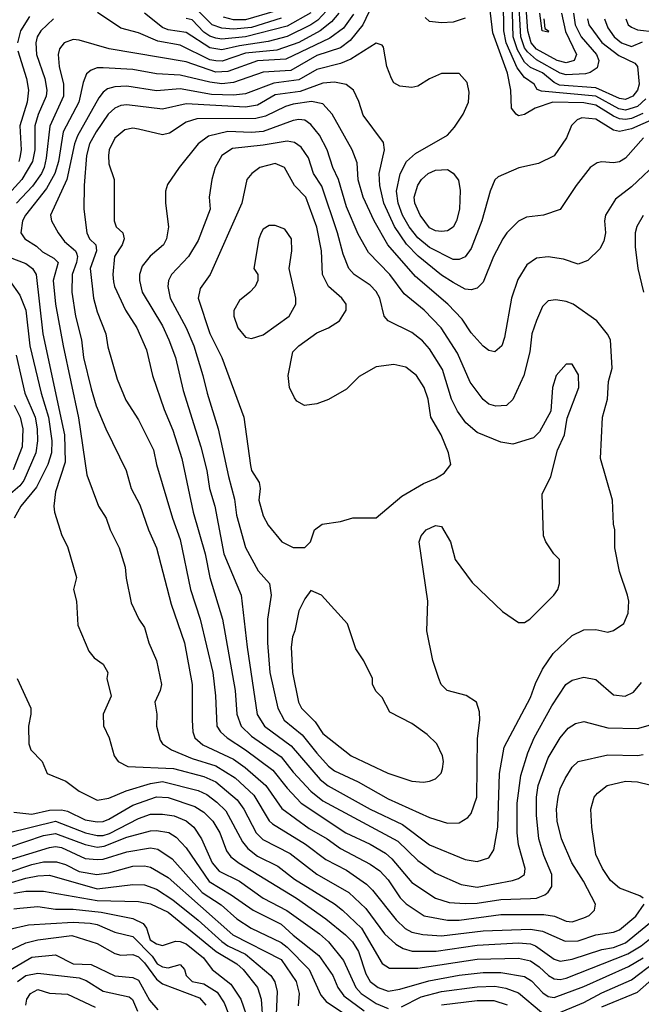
# Model space of a CAD drawing. Header units: inches. Extents: x 1793389 to 1900389, y 320802 to 470796.
# Tile 393 of 656: x 1831309 to 1833403, y 443213 to 446528. Entities that reach past the tile are written whole.
import ezdxf

# ---------------------------------------------------------------- set-up
doc = ezdxf.new("R2010")
doc.units = ezdxf.units.IN
doc.header["$MEASUREMENT"] = 0
doc.layers.add('B8434', color=7, linetype='Continuous')

msp = doc.modelspace()

# ---------------------------------------------------------------- linework, layer by layer
at = {"layer": 'B8434', "color": 2}
for points, elevation in [([(1832518, 446622), (1832464.9, 446510), (1832422.5, 446457.5), (1832390, 446432.4), (1832310, 446407.6), (1832223.2, 446356.8), (1832130, 446350.9), (1832030, 446316.1), (1831990, 446311.7), (1831950, 446316.8), (1831850, 446340.9), (1831770, 446345.4), (1831690, 446359.7), (1831590, 446366), (1831570, 446365.1), (1831550, 446358), (1831534.4, 446345.6), (1831523.4, 446316.6), (1831508.9, 446250), (1831456, 446150), (1831440.2, 446050), (1831428, 446010), (1831400.2, 445959.8), (1831328.8, 445870), (1831318.7, 445850), (1831313.4, 445810), (1831326.8, 445790), (1831365.7, 445765.7), (1831386.6, 445746.6), (1831424.9, 445724.9), (1831439.3, 445710), (1831422.6, 445650), (1831430.3, 445570), (1831455.3, 445430), (1831507.5, 445187.5), (1831535.2, 444995.2), (1831574.8, 444890), (1831600.7, 444850), (1831614, 444810), (1831644, 444750), (1831664.5, 444684.5), (1831667.5, 444647.5), (1831684.5, 444564.5), (1831711, 444510), (1831730, 444482), (1831744, 444430), (1831770.5, 444370.5), (1831786.8, 444290), (1831782.8, 444270), (1831764.9, 444230), (1831770.8, 444190), (1831770.7, 444149.3), (1831782.5, 444102.5), (1831790.8, 444090), (1831821, 444070), (1831890, 444040.3), (1831970, 444016.5), (1832035.1, 443975.1), (1832097.6, 443917.6), (1832150, 443830.6), (1832160.5, 443820.5), (1832272, 443752), (1832341.1, 443701.1), (1832410, 443665.3), (1832477.6, 443617.6), (1832498, 443598), (1832577.5, 443497.5), (1832607.9, 443467.9), (1832630, 443455.8), (1832667.7, 443447.7), (1832730, 443443.6), (1832870, 443460.8), (1833030, 443466.5), (1833070, 443459.5), (1833146.3, 443426.3), (1833190, 443427.4), (1833250, 443447.4), (1833310, 443455.8), (1833330, 443464.4), (1833385.1, 443510), (1833412.7, 443550)], 426), ([(1833174.9, 446550), (1833180.7, 446510), (1833200.8, 446470), (1833251.8, 446410), (1833260.4, 446390), (1833254.2, 446365.8), (1833231, 446350), (1833214.9, 446345.1), (1833150, 446342.2), (1833130, 446347.9), (1833050, 446392.3), (1833019.3, 446419.3), (1833010, 446432.8), (1832997, 446470), (1832989.9, 446610)], 414), ([(1833134.2, 446550), (1833147.7, 446487.7), (1833184.4, 446410), (1833177.3, 446390), (1833150, 446382.7), (1833119.5, 446390), (1833050, 446428.8), (1833031.9, 446450), (1833021, 446490), (1833010.5, 446630)], 410), ([(1833408, 446212), (1833370, 446195.2), (1833350, 446191.4), (1833330, 446193.3), (1833310, 446202.5), (1833250, 446239.8), (1833210, 446248), (1833104.7, 446250), (1833046, 446230), (1833010, 446209), (1832990, 446204), (1832982, 446210), (1832966, 446230), (1832963.6, 446290), (1832952.6, 446347.4), (1832903.3, 446483.3), (1832890, 446598)], 426), ([(1833418.5, 446261.5), (1833390, 446235.5), (1833350, 446223.4), (1833327.7, 446227.7), (1833250, 446270.5), (1833066.5, 446286.5), (1833052.9, 446292.9), (1833042, 446310), (1833010, 446332.6), (1832985, 446365), (1832948.2, 446450), (1832940.2, 446490), (1832939, 446590)], 422), ([(1833221.7, 446530), (1833226, 446510), (1833270, 446450.3), (1833327.6, 446407.6), (1833381.3, 446381.3), (1833390.3, 446370.3), (1833396.5, 446310), (1833390.1, 446289.9), (1833374.9, 446270), (1833350, 446259.3), (1833330, 446262.2), (1833250, 446298.6), (1833127.6, 446307.6), (1833110, 446316), (1833070, 446348.7), (1833030, 446366.6), (1833010, 446384.8), (1832986.1, 446426.1), (1832971.2, 446470), (1832967.9, 446590)], 418), ([(1832434, 446546), (1832400.4, 446499.6), (1832354.2, 446465.8), (1832205.4, 446394.6), (1832110, 446388.8), (1832010, 446352.8), (1831970, 446350.8), (1831870, 446385.7), (1831610.4, 446429.6), (1831510, 446458.4), (1831490, 446460.7), (1831458.8, 446450), (1831443, 446430), (1831438.4, 446410), (1831442, 446370), (1831456.5, 446310), (1831456.5, 446270), (1831411.1, 446168.9), (1831399, 446061), (1831391.4, 446030), (1831382.7, 446010), (1831352.3, 445967.7), (1831298.9, 445910)], 422), ([(1832384.9, 446550), (1832360, 446520), (1832321.1, 446490), (1832250, 446450.8), (1832175.2, 446424.8), (1832070, 446414.5), (1831991.7, 446388.3), (1831970, 446388.9), (1831950, 446392.8), (1831850, 446442.3), (1831774.9, 446454.9), (1831710, 446483.6), (1831650, 446499.5), (1831571.6, 446551.6)], 418), ([(1832342.3, 446557.7), (1832313.7, 446526.3), (1832290, 446509.8), (1832210, 446470.7), (1832145.9, 446454.1), (1832050, 446439.9), (1831990, 446426), (1831950, 446432.8), (1831870, 446484.8), (1831810, 446492.9), (1831790, 446501), (1831730, 446549.7)], 414), ([(1832290, 446551), (1832210, 446506.3), (1832070, 446469.9), (1831990, 446462.5), (1831970, 446465), (1831950, 446471.8), (1831930, 446485.6), (1831890, 446527.1), (1831870, 446531.7)], 410), ([(1832190, 446532.2), (1832090, 446501.4), (1832030, 446496), (1831990, 446499.3), (1831957.6, 446510), (1831904.1, 446564.1)], 406), ([(1832170, 446556.5), (1832070, 446527.5), (1832030, 446527.4), (1831995.7, 446535.7)], 402), ([(1833074.8, 446530), (1833078, 446498), (1833090.3, 446490.3), (1833090, 446486), (1833069.6, 446490), (1833060.9, 446550)], 406), ([(1831422.8, 446530), (1831380.4, 446490), (1831368.7, 446470), (1831363.7, 446450), (1831366, 446410), (1831394.6, 446330), (1831400.3, 446290), (1831398.3, 446270), (1831371.2, 446208.8), (1831360.9, 446170), (1831360.7, 446090), (1831352.4, 446050), (1831316.9, 445990), (1831179.6, 445840.4)], 418), ([(1831342, 446538), (1831312, 446490), (1831302, 446450)], 414), ([(1832810, 446533.2), (1832770, 446519.3), (1832730, 446517.2), (1832690, 446522), (1832674.6, 446534.6)], 426), ([(1833278.9, 446530), (1833290, 446500.5), (1833312.2, 446470), (1833336.4, 446450), (1833370, 446437.7), (1833406.9, 446453.1)], 422), ([(1833350.6, 446530), (1833359.1, 446510), (1833370, 446502.4), (1833390, 446493.7), (1833450, 446486.3)], 426), ([(1833474.1, 446205.9), (1833370, 446160.3), (1833330, 446151), (1833310, 446155.8), (1833250, 446192.8), (1833202.8, 446197.2), (1833186.8, 446190), (1833168.6, 446171.4), (1833150.7, 446130), (1833110, 446069.2), (1833056.8, 446043.2), (1832990.7, 446029.3), (1832921.4, 445998.6), (1832910, 445988), (1832894, 445950), (1832866.4, 445850), (1832830, 445757.2), (1832810, 445729.4), (1832790, 445720.7), (1832770, 445720.5), (1832690, 445760.4), (1832650, 445793), (1832621.5, 445830), (1832599.2, 445870), (1832583.9, 445910), (1832578.5, 445950), (1832591, 446009), (1832612, 446050), (1832642.8, 446077.2), (1832750, 446138.8), (1832774.2, 446165.8), (1832802.7, 446210), (1832821.2, 446250), (1832823.1, 446283.1), (1832816.4, 446316.4), (1832790, 446346), (1832730, 446346), (1832690, 446328.7), (1832650, 446304), (1832630, 446299), (1832590, 446304), (1832570, 446315.3), (1832561.2, 446330), (1832546, 446370), (1832535.1, 446435.1), (1832530, 446442), (1832510, 446449), (1832424.9, 446395.1), (1832390, 446380.4), (1832310, 446360.4), (1832250, 446324.8), (1832165.6, 446314.4), (1832070, 446278.5), (1832030, 446274), (1831955.4, 446275.4), (1831850, 446294.5), (1831770, 446288.3), (1831670, 446304), (1831630, 446302), (1831605.2, 446294.8), (1831590, 446283.7), (1831575.4, 446264.6), (1831503.6, 446136.4), (1831493.6, 446110), (1831467.6, 445990), (1831413.4, 445870), (1831416.3, 445850), (1831439.1, 445810), (1831460.6, 445780.6), (1831497.6, 445750), (1831501.2, 445741.2), (1831504.6, 445730), (1831500.8, 445710), (1831486, 445670), (1831484.6, 445610), (1831497, 445530), (1831517.6, 445450), (1831524.2, 445390), (1831550, 445284.7), (1831567.3, 445227.3), (1831599.1, 445150), (1831667.7, 445010), (1831684.9, 444950), (1831714.6, 444894.6), (1831743, 444810), (1831770.5, 444750), (1831819.9, 444559.9), (1831864.4, 444430), (1831890.4, 444290), (1831890.4, 444169.6), (1831892.4, 444130), (1831899.3, 444110), (1831926.3, 444086.3), (1832030, 444038.9), (1832068.4, 444010), (1832138.7, 443950), (1832192.6, 443872.6), (1832284.6, 443804.6), (1832345.5, 443770), (1832390, 443738), (1832490, 443684.9), (1832522.6, 443662.6), (1832550, 443632.7), (1832591.3, 443571.3), (1832611.5, 443551.5), (1832671.6, 443511.6), (1832750, 443496), (1832790, 443496.9), (1832930, 443515.2), (1833075.2, 443515.2), (1833110.3, 443510.3), (1833150, 443492.7), (1833170, 443490.4), (1833210, 443503.8), (1833227.6, 443512.4), (1833245.2, 443530), (1833249.3, 443550), (1833208.3, 443628.3), (1833169.6, 443690), (1833134, 443770), (1833119.6, 443830), (1833117.6, 443870), (1833122.9, 443910), (1833130, 443938), (1833146.5, 443973.5), (1833170, 444011), (1833190, 444030.8), (1833290, 444052.7), (1833390, 444050.4), (1833410, 444054.4)], 430), ([(1831302.9, 446422.9), (1831332, 446330), (1831339.5, 446290), (1831334.6, 446250), (1831310.2, 446170), (1831314, 446090), (1831310, 446064), (1831306.3, 446050)], 414), ([(1833410.7, 446130), (1833350, 446061.2), (1833330, 446049.3), (1833310, 446046), (1833270, 446049.2), (1833254.4, 446045.6), (1833231.3, 446030), (1833184, 445970), (1833130, 445888.7), (1833074, 445870), (1833016.8, 445863.2), (1832990, 445849.2), (1832950.8, 445810), (1832937.3, 445790), (1832905.5, 445730), (1832870, 445644), (1832850, 445624), (1832830, 445618), (1832810, 445620.9), (1832770, 445642.4), (1832730, 445667.8), (1832651.5, 445731.5), (1832612.2, 445772.2), (1832571.5, 445831.5), (1832536, 445910), (1832523, 445970), (1832520.5, 446010), (1832538, 446090), (1832534.5, 446114.5), (1832465.8, 446205.8), (1832451.7, 446251.7), (1832433.2, 446290), (1832409.5, 446309.5), (1832370, 446316.9), (1832330, 446314), (1832254, 446286), (1832170, 446274.2), (1832110, 446239.8), (1832070, 446232.9), (1831870, 446244.4), (1831790, 446226), (1831670, 446240.5), (1831650, 446238.7), (1831630, 446229.6), (1831607, 446210), (1831567, 446150), (1831544.2, 446110), (1831534.9, 446070), (1831526.4, 445970), (1831525.5, 445890), (1831535.5, 445810), (1831544.9, 445790), (1831565.5, 445770), (1831568.5, 445750), (1831547.2, 445690), (1831558.4, 445590), (1831570, 445544.7), (1831599.1, 445470), (1831606.2, 445426.2), (1831637.5, 445317.5), (1831666.9, 445246.9), (1831710, 445181), (1831759.9, 445079.9), (1831770.5, 445030), (1831823.8, 444850), (1831850, 444778), (1831884.4, 444610), (1831917.6, 444510), (1831959.5, 444330), (1831968.5, 444251.5), (1831973, 444150), (1831985.5, 444130), (1832007.7, 444110), (1832070, 444070.3), (1832161.8, 444001.8), (1832210, 443940.4), (1832257.1, 443890), (1832407.7, 443790), (1832490, 443751.8), (1832542, 443722), (1832563, 443703), (1832630, 443623), (1832710, 443570.4), (1832755.8, 443555.8), (1832810, 443552.7), (1832850, 443553.8), (1832930, 443566.3), (1833030, 443568.9), (1833050, 443570.4), (1833078.3, 443581.7), (1833089.7, 443590.3), (1833102, 443610), (1833101.6, 443650), (1833074.5, 443714.5), (1833057.6, 443770), (1833049.7, 443850), (1833049.7, 443910), (1833056.3, 443950), (1833090, 444042.8), (1833129.7, 444110.3), (1833157.2, 444142.8), (1833181.2, 444158.8), (1833210, 444164.9), (1833290, 444143.8), (1833390, 444141.6), (1833450, 444158.8)], 434), ([(1833470, 446059.3), (1833370, 445964.5), (1833316.4, 445923.6), (1833282.8, 445870), (1833278.8, 445850), (1833282.8, 445810), (1833277.5, 445782.5), (1833263.5, 445756.5), (1833223.5, 445716.5), (1833190, 445705.2), (1833141.2, 445721.2), (1833090, 445729.3), (1833050, 445725.2), (1833017.5, 445702.5), (1832986.9, 445653.1), (1832966, 445590), (1832942.5, 445457.5), (1832933.4, 445430), (1832910, 445409), (1832890, 445414), (1832870, 445429), (1832830, 445473.2), (1832799.4, 445519.4), (1832752, 445570), (1832642.9, 445662.9), (1832549.8, 445769.8), (1832503, 445850), (1832466, 445930), (1832450, 445988), (1832445.6, 446045.6), (1832429.5, 446090), (1832362, 446210), (1832330, 446244.5), (1832292.3, 446252.3), (1832230, 446242.7), (1832204.5, 446235.5), (1832137, 446203), (1832105.3, 446194.7), (1831906.6, 446193.4), (1831870, 446182.9), (1831814.2, 446145.8), (1831790, 446139.5), (1831710, 446159.5), (1831690, 446162), (1831663.4, 446156.6), (1831630, 446129.2), (1831610.5, 446090), (1831608.2, 446070), (1831610, 446042), (1831627.7, 445990), (1831627.7, 445850), (1831634.8, 445830), (1831657.3, 445810), (1831661.6, 445790), (1831654.9, 445770), (1831628.7, 445730), (1831623.1, 445670), (1831625.1, 445645.1), (1831628.2, 445630), (1831666, 445550), (1831703.8, 445490), (1831736.1, 445416.1), (1831756.3, 445330), (1831795.6, 445215.6), (1831825.5, 445145.5), (1831855.8, 445050), (1831894, 444870), (1831934, 444730), (1831950.3, 444650), (1831992.2, 444510), (1832035.3, 444270), (1832041.3, 444190), (1832055.8, 444150), (1832090, 444115.3), (1832190, 444046.7), (1832230, 443994.4), (1832290.2, 443930.2), (1832330, 443898), (1832582.6, 443762.6), (1832650, 443697.1), (1832710, 443654.9), (1832796.2, 443616.2), (1832850, 443607.4), (1832969.6, 443630.4), (1832990, 443636.3), (1833009.2, 443650), (1833011.8, 443670), (1832989.7, 443749.7), (1832985.1, 443790), (1832985.1, 443890), (1832997.1, 443982.9), (1833020.8, 444059.2), (1833042.4, 444110), (1833101.7, 444218.3), (1833149.3, 444290), (1833170, 444304), (1833210, 444314.8), (1833250, 444306.8), (1833310, 444254.8), (1833349.3, 444250.7), (1833376.6, 444263.4), (1833403.3, 444296.7)], 438), ([(1833410, 445869), (1833388.5, 445831.5), (1833383, 445810), (1833383, 445763), (1833391, 445690), (1833411, 445610)], 442), ([(1831226.1, 445746.1), (1831330, 445706.7), (1831352.7, 445690), (1831364.9, 445670), (1831387.7, 445470), (1831460.8, 445130), (1831462.3, 445037.7), (1831430, 444938), (1831424, 444890), (1831426.8, 444870), (1831450.9, 444790.9), (1831470, 444754), (1831501, 444650), (1831491, 444610), (1831501, 444570), (1831504.7, 444490), (1831542, 444402), (1831559.8, 444379.8), (1831590, 444358), (1831606, 444330), (1831602.8, 444310), (1831617.3, 444250), (1831590.8, 444190), (1831591.1, 444151.1), (1831610.6, 444110.6), (1831627.3, 444050), (1831641, 444030), (1831674, 444014), (1831827, 444007), (1831930, 443980.2), (1831970, 443962.6), (1832041.4, 443901.4), (1832064.2, 443870), (1832105.7, 443790), (1832128.3, 443768.3), (1832220.7, 443720.7), (1832310, 443651.8), (1832418, 443590), (1832475.8, 443535.8), (1832538.4, 443450), (1832575.8, 443415.8), (1832600.8, 443400.8), (1832631.7, 443391.7), (1832711.7, 443391.7), (1832850, 443412.4), (1832990, 443420.2), (1833030, 443416.5), (1833047.3, 443410), (1833110, 443365.3), (1833130, 443358.7), (1833170, 443365.7), (1833270, 443397.7), (1833310, 443404.2), (1833350, 443419.7), (1833450, 443502.3)], 422), ([(1831275.5, 445650), (1831310, 445600.7), (1831330.2, 445550.2), (1831343.6, 445430), (1831381.7, 445270), (1831406.9, 445190), (1831417.3, 445110), (1831416.1, 445070), (1831404.6, 445030), (1831366.2, 444953.8), (1831313, 444890), (1831290.7, 444850)], 418), ([(1831298, 445398), (1831326.5, 445270), (1831361.5, 445190), (1831367.9, 445150), (1831369, 445110), (1831363.6, 445070), (1831323.6, 444976.4), (1831310, 444958.9), (1831270, 444925.1)], 414), ([(1831290.2, 445230.2), (1831310.4, 445189.6), (1831319.6, 445150), (1831317.3, 445090), (1831287.8, 445012.2)], 410), ([(1831300.5, 444310), (1831346.8, 444210), (1831347.3, 444190), (1831338.8, 444150), (1831340.7, 444090), (1831346.8, 444070), (1831384.7, 444030), (1831402, 443990), (1831464.5, 443964.5), (1831510, 443930.8), (1831570, 443900.5), (1831610, 443906.7), (1831668.5, 443931.5), (1831750, 443956.5), (1831790, 443962.7), (1831910, 443932.9), (1831939.2, 443919.2), (1831973.9, 443893.9), (1832004.2, 443864.2), (1832060.4, 443760.4), (1832077.8, 443737.8), (1832110, 443712), (1832178.4, 443678.4), (1832234.5, 443634.5), (1832370, 443552), (1832397.1, 443530), (1832460.3, 443470), (1832530, 443350.7), (1832554.6, 443334.6), (1832650, 443334.6), (1832850, 443365.5), (1832990, 443368.9), (1833030, 443359.5), (1833059.5, 443339.5), (1833090.2, 443310.2), (1833110, 443299.5), (1833130, 443296.9), (1833150, 443300.9), (1833357.3, 443382.7), (1833403, 443410), (1833470, 443464)], 418), ([(1833409, 443570), (1833398, 443578), (1833330, 443604.5), (1833299.3, 443630), (1833272.7, 443670), (1833250, 443718), (1833236, 443810), (1833233.2, 443870), (1833244, 443910), (1833255.5, 443924.5), (1833288.7, 443950), (1833350, 443964.9), (1833390, 443962), (1833432.3, 443952.3)], 426), ([(1831290, 443860.5), (1831350, 443853.7), (1831410, 443867.1), (1831450, 443867.9), (1831470, 443863.6), (1831530, 443834.6), (1831570, 443827.6), (1831590, 443828.9), (1831610, 443836.5), (1831690, 443883.1), (1831770, 443911.6), (1831810, 443908.9), (1831899.2, 443879.2), (1831930, 443859.5), (1831959.5, 443830), (1831983.1, 443790), (1832006.4, 443730), (1832020.5, 443710), (1832048.2, 443688.2), (1832241.6, 443570), (1832341, 443501), (1832406.8, 443446.8), (1832430, 443423.8), (1832451.1, 443391.1), (1832475.6, 443315.6), (1832490, 443290.5), (1832516.3, 443270), (1832550, 443258), (1832590, 443264.2), (1832688, 443292), (1832790, 443311.4), (1832870, 443320.8), (1832930, 443320.8), (1833010, 443307.2), (1833032.8, 443292.8), (1833071.4, 443251.4), (1833090, 443239.5), (1833110, 443236.5), (1833210, 443272.9), (1833359.7, 443340.3), (1833409.9, 443370.1)], 414), ([(1831270, 443790.3), (1831430, 443829.2), (1831530.7, 443790), (1831570, 443781.2), (1831590, 443782), (1831611.8, 443788.2), (1831710, 443838.3), (1831750, 443852.9), (1831790, 443853.4), (1831830, 443847.2), (1831870, 443830.3), (1831896.4, 443810), (1831922, 443770), (1831958, 443690), (1831981.8, 443661.8), (1832050, 443627.2), (1832130, 443570.3), (1832209.3, 443529.3), (1832319.3, 443450), (1832350, 443423.1), (1832400.5, 443360.5), (1832441.1, 443270), (1832459.5, 443250), (1832510, 443216.5), (1832550, 443199.6)], 410), ([(1831270, 443741.3), (1831390, 443781.3), (1831430, 443788.1), (1831530, 443751.2), (1831570, 443742.2), (1831594.3, 443745.7), (1831670, 443775.5), (1831750, 443796.9), (1831770, 443798.3), (1831811.3, 443791.3), (1831836.1, 443776.1), (1831870, 443740.5), (1831947.1, 443627.1), (1832022, 443582), (1832096.3, 443530), (1832190, 443482.6), (1832230, 443445.7), (1832317.5, 443377.5), (1832363.7, 443310), (1832381.1, 443270), (1832401.4, 443241.4), (1832470, 443191.5)], 406), ([(1831270, 443698), (1831410, 443740.8), (1831430, 443744), (1831450, 443740.8), (1831530, 443704), (1831570, 443700.2), (1831590, 443702), (1831670, 443726.3), (1831750, 443739.5), (1831775.2, 443735.2), (1831822.4, 443702.4), (1831924.2, 443590), (1831988.4, 443548.4), (1832040.4, 443500.4), (1832089.3, 443469.3), (1832190, 443421.7), (1832210, 443406), (1832284.9, 443330), (1832323.6, 443243.6), (1832342.2, 443222.2), (1832570, 443070.6)], 402), ([(1831270, 443657.2), (1831350, 443683.9), (1831390, 443692.3), (1831433.1, 443693.1), (1831463.7, 443683.7), (1831510, 443660.8), (1831569.7, 443650.3), (1831610, 443655.6), (1831690, 443678.3), (1831730, 443679.5), (1831750, 443675.3), (1831810, 443640.3), (1832027.1, 443447.1), (1832190, 443363.7), (1832240.3, 443290), (1832250.3, 443250), (1832247.9, 443207.9)], 398), ([(1831210, 443602.4), (1831330, 443638.2), (1831370, 443645.5), (1831410, 443647.4), (1831570, 443601.8), (1831690, 443617), (1831730, 443614.9), (1831770, 443601.1), (1831825.3, 443565.3), (1831910, 443496.9), (1831990, 443424.7), (1832010, 443410.2), (1832070, 443381.5), (1832155.5, 443310), (1832168.9, 443288.9), (1832176.9, 443256.9), (1832172.7, 443152.7)], 394), ([(1831290, 443586.9), (1831330, 443593.8), (1831390, 443594.3), (1831570, 443562.9), (1831710, 443558.9), (1831750, 443551.7), (1831810, 443523.6), (1831971.5, 443391.5), (1832040.4, 443350), (1832062, 443330), (1832110.3, 443270), (1832122.6, 443230), (1832128.1, 443150)], 390), ([(1831290, 443534.6), (1831310, 443537.4), (1831370, 443542.6), (1831430, 443534), (1831490, 443534), (1831583.4, 443523.4), (1831690, 443502.6), (1831724.8, 443484.8), (1831736.3, 443470), (1831749, 443430), (1831770, 443417.1), (1831790, 443410.7), (1831834.2, 443425.8), (1831850, 443424.9), (1831870, 443416.5), (1831928.2, 443370), (1831958, 443330), (1832020.8, 443280.8), (1832054, 443230), (1832082.3, 443150)], 386), ([(1831270, 443464.9), (1831339.1, 443480.9), (1831490, 443489.2), (1831546.9, 443486.9), (1831570, 443482.3), (1831630, 443456.5), (1831690, 443441.1), (1831755.4, 443375.4), (1831772.7, 443350), (1831790, 443339.6), (1831810, 443336.5), (1831850, 443346.8), (1831864, 443330), (1831870.5, 443310), (1831890, 443290.5), (1831930, 443282), (1831974.2, 443254.2), (1831998, 443218), (1832024.6, 443150)], 382), ([(1831270, 443392.2), (1831330, 443420.3), (1831370, 443430.3), (1831485.1, 443445.1), (1831570, 443417.6), (1831630, 443384.4), (1831650, 443378.4), (1831690, 443381.1), (1831710, 443372.7), (1831730, 443353.4), (1831770, 443297.6), (1831790, 443281.6), (1831915.4, 443235.4), (1831935.8, 443210)], 378), ([(1831244.5, 443310), (1831350, 443371.7), (1831430, 443379.5), (1831489.3, 443349.3), (1831550, 443347.4), (1831630, 443308.7), (1831690, 443303.1), (1831710, 443294.9), (1831747.1, 443227.1), (1831774.3, 443194.3)], 374), ([(1833110, 443178.3), (1833210, 443219), (1833270, 443251.4), (1833370, 443295.6), (1833450, 443356.5)], 410), ([(1833270, 443204.4), (1833390, 443254.3), (1833476.3, 443330)], 406), ([(1831301.6, 443290), (1831330, 443310.2), (1831370, 443318), (1831510, 443302.3), (1831533.2, 443293.2), (1831590, 443257), (1831678.4, 443238.4), (1831689, 443229), (1831706, 443190)], 370), ([(1831329.7, 443210), (1831333.3, 443230), (1831345.6, 443250), (1831370, 443263.1), (1831410, 443250.2), (1831470, 443247), (1831563.4, 443203.4)], 366), ([(1832594.9, 443205.1), (1832661.4, 443238.6), (1832730, 443256.9), (1832850, 443272.6), (1832910, 443273.8), (1832947.3, 443267.3), (1832990, 443251.8), (1833066.6, 443186.6)], 410), ([(1832730, 443211.4), (1832850, 443225.5), (1832906.5, 443226.5), (1832951.9, 443211.9)], 406)]:
    msp.add_lwpolyline(points, dxfattribs=dict(at, elevation=elevation))
for points, elevation in [([(1832250, 446191.5), (1832230, 446188.2), (1832130, 446151), (1832090, 446147.6), (1832010, 446150.9), (1831944.9, 446135.1), (1831910.7, 446110), (1831846, 446030), (1831807.1, 445972.9), (1831801, 445950), (1831801, 445910), (1831810.7, 445830), (1831804, 445790), (1831794, 445770), (1831748.4, 445731.6), (1831722, 445698), (1831713, 445670), (1831712.7, 445650), (1831721.6, 445610), (1831790, 445497.3), (1831812, 445450), (1831834, 445390), (1831859.9, 445279.9), (1831919.5, 445090), (1831939.5, 445010), (1831948.5, 444950), (1831966.4, 444890), (1831997, 444730), (1832054.9, 444590), (1832075.1, 444415.1), (1832109, 444189), (1832134.4, 444150), (1832223.7, 444083.7), (1832322, 443970), (1832348.4, 443948.4), (1832490.2, 443870.2), (1832599, 443819), (1832690, 443750.4), (1832810, 443700.5), (1832850, 443694), (1832890, 443706), (1832906.6, 443733.4), (1832919.6, 443810), (1832926, 443990), (1832941, 444079), (1833030, 444246), (1833046.5, 444293.5), (1833070, 444341), (1833105.8, 444394.2), (1833170, 444454.8), (1833210, 444474), (1833250, 444474.8), (1833290, 444466), (1833310, 444471.3), (1833344.7, 444495.3), (1833359.3, 444530), (1833360.9, 444570), (1833357, 444590), (1833329.5, 444670), (1833314.5, 444750), (1833314.5, 444810), (1833309.4, 444830), (1833306, 444910), (1833265.2, 445050), (1833272.3, 445190), (1833289.4, 445250), (1833293.2, 445310), (1833305.6, 445354.4), (1833299, 445450), (1833289.4, 445469.4), (1833253.6, 445513.6), (1833174, 445570), (1833150, 445579.3), (1833115.3, 445584.7), (1833090, 445581.2), (1833070, 445562), (1833050, 445515.3), (1833034.9, 445470), (1833028, 445410), (1833008, 445330), (1832970, 445249), (1832949.3, 445229.3), (1832913.7, 445226.3), (1832890, 445233.2), (1832870, 445249.2), (1832827, 445307), (1832784.6, 445404.6), (1832729.6, 445490), (1832672.3, 445550), (1832604.6, 445604.6), (1832556.2, 445670), (1832484.2, 445744.2), (1832450, 445805.2), (1832410, 445897.2), (1832383, 445990), (1832363.6, 446030), (1832345.6, 446090), (1832318.7, 446138.7), (1832290, 446174.5), (1832270, 446189.5)], 442), ([(1832210, 446118.7), (1832130, 446104.8), (1832026.1, 446093.9), (1831990.7, 446070), (1831968, 446030), (1831956.3, 445990), (1831947.7, 445930), (1831950.5, 445890), (1831910, 445784), (1831878, 445730), (1831820.5, 445670), (1831810.5, 445650), (1831808.2, 445630), (1831815.8, 445590), (1831870.4, 445490), (1831896.4, 445430), (1831926.4, 445330), (1831940.4, 445270), (1831978.4, 445150), (1832012.2, 444990), (1832033.4, 444913.4), (1832039.9, 444859.9), (1832070, 444751.3), (1832112.3, 444672.3), (1832150.6, 444630), (1832156.3, 444590), (1832144.4, 444510), (1832143.7, 444430), (1832152.2, 444330), (1832178.4, 444210), (1832200.5, 444170), (1832260.4, 444120.4), (1832310, 444058.4), (1832350, 444014.4), (1832370, 443999.5), (1832450, 443962), (1832550, 443905.3), (1832690, 443841.6), (1832750, 443823), (1832790, 443824), (1832818.4, 443841.6), (1832830, 443856), (1832849.5, 443910), (1832851.9, 444108.1), (1832859.3, 444170), (1832858, 444198), (1832848, 444230), (1832812.7, 444252.7), (1832749.5, 444269.5), (1832729.2, 444290), (1832721.2, 444310), (1832701.2, 444370), (1832681.2, 444470), (1832684, 444570), (1832655.3, 444770), (1832662, 444790), (1832678, 444810), (1832710, 444824.7), (1832730, 444822), (1832761, 444770), (1832776, 444710), (1832833.2, 444633.2), (1832935.9, 444535.9), (1832990, 444498), (1833010, 444498), (1833028, 444510), (1833108.7, 444590), (1833122, 444610), (1833128, 444630), (1833128, 444710), (1833109.1, 444729.1), (1833082, 444770), (1833074, 444790), (1833069, 444930), (1833098, 444990), (1833121.2, 445078.8), (1833144, 445130), (1833154, 445186), (1833192.7, 445290), (1833192.1, 445332.1), (1833170, 445368), (1833150, 445368), (1833116, 445330), (1833104, 445290), (1833098, 445210), (1833059.8, 445140.2), (1833039.8, 445120.2), (1832970, 445099.3), (1832930, 445106), (1832850, 445138), (1832812.3, 445170), (1832784.5, 445210), (1832763.6, 445250), (1832733.6, 445350), (1832690, 445419.3), (1832666.5, 445446.5), (1832630, 445475.1), (1832550, 445514), (1832537.2, 445530), (1832522.9, 445590), (1832510, 445612.7), (1832490, 445634.5), (1832436, 445670), (1832418.4, 445690), (1832398.6, 445738.6), (1832379.7, 445810), (1832327.4, 445967.4), (1832298.7, 446010), (1832282.3, 446062.3), (1832258, 446098), (1832234.5, 446114.5)], 446), ([(1832170, 446043.7), (1832118, 446030), (1832091, 446010), (1832074.8, 445990), (1832058, 445910), (1831950.7, 445670), (1831917.3, 445622.7), (1831910.6, 445590), (1831950, 445471), (1831990.3, 445390.3), (1832064, 445190), (1832086.9, 445026.9), (1832090.5, 445010), (1832115.5, 444970), (1832119.3, 444950), (1832114.9, 444910), (1832130, 444858), (1832146.2, 444826.2), (1832192, 444770), (1832230, 444751.3), (1832270, 444751.3), (1832288.7, 444770), (1832302, 444810), (1832328, 444830), (1832390, 444838), (1832431.1, 444851.1), (1832510, 444851.3), (1832596.6, 444923.4), (1832670, 444966.8), (1832710, 444982.8), (1832739.3, 445000.7), (1832762, 445030), (1832754, 445070), (1832729.3, 445130), (1832694.5, 445190), (1832685.1, 445250), (1832671.8, 445290), (1832646, 445330), (1832610, 445358), (1832570, 445366.6), (1832510, 445359.3), (1832453.4, 445326.6), (1832410, 445284), (1832350, 445248.7), (1832310, 445234), (1832268.9, 445228.9), (1832243.1, 445243.1), (1832234.6, 445254.6), (1832218, 445290), (1832214, 445330), (1832229.3, 445410), (1832249.2, 445430), (1832310, 445474), (1832350, 445490.8), (1832386.3, 445513.7), (1832409, 445550), (1832409, 445570), (1832394, 445590), (1832349.7, 445629.7), (1832329.6, 445669.6), (1832325.6, 445750), (1832309.7, 445829.7), (1832273.6, 445930), (1832235.1, 445970), (1832201.2, 446030)], 450), ([(1832730, 445815.1), (1832710, 445817), (1832690, 445827.3), (1832658.4, 445870), (1832640.7, 445910), (1832638.4, 445930), (1832650, 445971), (1832662.7, 445990), (1832685.2, 446010), (1832710, 446020.7), (1832750, 446022.8), (1832770, 446011), (1832787.1, 445987.1), (1832793, 445953), (1832790.4, 445889.6), (1832780.7, 445850), (1832770, 445829), (1832750, 445817.2)], 426), ([(1832170, 445835.3), (1832150, 445835.3), (1832130, 445822), (1832122.8, 445810), (1832114.8, 445790), (1832098, 445690), (1832112, 445670), (1832112, 445650), (1832102, 445630), (1832084.7, 445610), (1832050, 445582), (1832030.9, 445549.1), (1832030.8, 445530), (1832044, 445490), (1832070, 445458.8), (1832090, 445454.8), (1832130, 445466.8), (1832217.2, 445530), (1832239.3, 445570), (1832239.3, 445590), (1832217.2, 445690), (1832226, 445750), (1832225.2, 445790), (1832202, 445822)], 454), ([(1832290, 444606), (1832270, 444578), (1832250, 444538), (1832236.3, 444470), (1832228, 444450), (1832224.1, 444415.9), (1832228.4, 444330), (1832248.4, 444230), (1832259.1, 444210), (1832304.4, 444164.4), (1832330, 444124.9), (1832426, 444050), (1832548.9, 443991.1), (1832630, 443964), (1832670, 443961), (1832690, 443964.7), (1832710, 443972), (1832728.9, 443991.1), (1832733.6, 444006.4), (1832737.2, 444030), (1832734, 444050), (1832714, 444090), (1832682, 444122), (1832630, 444158), (1832556.4, 444196.4), (1832530, 444246), (1832510, 444266), (1832498, 444290), (1832498, 444310), (1832468.9, 444368.9), (1832442, 444410), (1832413.6, 444493.6), (1832326, 444590)], 450)]:
    msp.add_lwpolyline(points, close=True, dxfattribs=dict(at, elevation=elevation))

doc.saveas('drawing.dxf')
